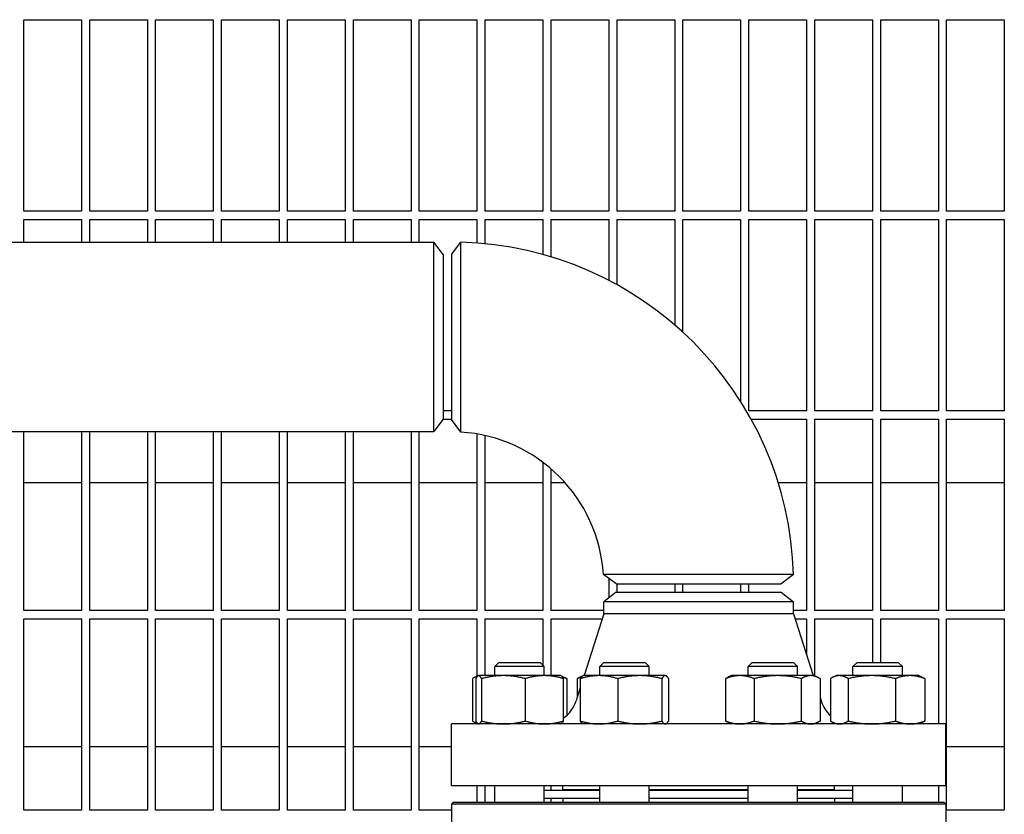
# Model space of a CAD drawing. Header units: inches. Extents: x 24 to 1128, y -58 to 748.
# Tile 669 of 679: x 742 to 757, y 614 to 626. Entities that reach past the tile are written whole.
import ezdxf

# ---------------------------------------------------------------- set-up
doc = ezdxf.new("R2010")
doc.units = ezdxf.units.IN
doc.header["$LTSCALE"] = 32
doc.header["$MEASUREMENT"] = 0
doc.layers.add('Visible (ANSI)', color=7, linetype='Continuous', lineweight=30)

msp = doc.modelspace()

# ---------------------------------------------------------------- linework, layer by layer
at = {"layer": 'Visible (ANSI)'}
for p, q in [((742.17313, 623.23478), (742.17313, 626.14103)), ((742.17313, 626.14103), (743.04813, 626.14103)), ((743.04813, 626.14103), (743.04813, 623.23478)), ((743.17313, 623.23478), (743.17313, 626.14103)), ((743.17313, 626.14103), (744.04813, 626.14103)), ((744.04813, 626.14103), (744.04813, 623.23478)), ((744.17313, 623.23478), (744.17313, 626.14103)), ((744.17313, 626.14103), (745.04813, 626.14103)), ((745.04813, 626.14103), (745.04813, 623.23478)), ((745.17313, 623.23478), (745.17313, 626.14103)), ((745.17313, 626.14103), (746.04813, 626.14103)), ((746.04813, 626.14103), (746.04813, 623.23478)), ((746.17313, 623.23478), (746.17313, 626.14103)), ((746.17313, 626.14103), (747.04813, 626.14103)), ((747.04813, 626.14103), (747.04813, 623.23478)), ((747.17313, 623.23478), (747.17313, 626.14103)), ((747.17313, 626.14103), (748.04813, 626.14103)), ((748.04813, 626.14103), (748.04813, 623.23478)), ((748.17313, 623.23478), (748.17313, 626.14103)), ((748.17313, 626.14103), (749.04813, 626.14103)), ((749.04813, 626.14103), (749.04813, 623.23478)), ((749.17313, 623.23478), (749.17313, 626.14103)), ((749.17313, 626.14103), (750.04813, 626.14103)), ((750.04813, 626.14103), (750.04813, 623.23478)), ((750.17313, 623.23478), (750.17313, 626.14103)), ((750.17313, 626.14103), (751.04813, 626.14103)), ((751.04813, 626.14103), (751.04813, 623.23478)), ((751.17313, 623.23478), (751.17313, 626.14103)), ((751.17313, 626.14103), (752.04813, 626.14103)), ((752.04813, 626.14103), (752.04813, 623.23478)), ((752.17313, 623.23478), (752.17313, 626.14103)), ((752.17313, 626.14103), (753.04813, 626.14103)), ((753.04813, 626.14103), (753.04813, 623.23478)), ((753.17313, 623.23478), (753.17313, 626.14103)), ((753.17313, 626.14103), (754.04813, 626.14103)), ((754.04813, 626.14103), (754.04813, 623.23478)), ((754.17313, 623.23478), (754.17313, 626.14103)), ((754.17313, 626.14103), (755.04813, 626.14103)), ((755.04813, 626.14103), (755.04813, 623.23478)), ((755.17313, 623.23478), (755.17313, 626.14103)), ((755.17313, 626.14103), (756.04813, 626.14103)), ((756.04813, 626.14103), (756.04813, 623.23478)), ((756.17313, 623.23478), (756.17313, 626.14103)), ((756.17313, 626.14103), (757.04813, 626.14103)), ((757.04813, 626.14103), (757.04813, 623.23478)), ((743.04813, 623.23478), (742.17313, 623.23478)), ((744.04813, 623.23478), (743.17313, 623.23478)), ((745.04813, 623.23478), (744.17313, 623.23478)), ((746.04813, 623.23478), (745.17313, 623.23478)), ((747.04813, 623.23478), (746.17313, 623.23478)), ((748.04813, 623.23478), (747.17313, 623.23478)), ((749.04813, 623.23478), (748.17313, 623.23478)), ((750.04813, 623.23478), (749.17313, 623.23478)), ((751.04813, 623.23478), (750.17313, 623.23478)), ((752.04813, 623.23478), (751.17313, 623.23478)), ((753.04813, 623.23478), (752.17313, 623.23478)), ((754.04813, 623.23478), (753.17313, 623.23478)), ((755.04813, 623.23478), (754.17313, 623.23478)), ((756.04813, 623.23478), (755.17313, 623.23478)), ((757.04813, 623.23478), (756.17313, 623.23478)), ((742.17313, 622.76228), (742.17313, 623.10978)), ((742.17313, 623.10978), (743.04813, 623.10978)), ((743.04813, 623.10978), (743.04813, 622.76228)), ((743.17313, 622.76228), (743.17313, 623.10978)), ((743.17313, 623.10978), (744.04813, 623.10978)), ((744.04813, 623.10978), (744.04813, 622.76228)), ((744.17313, 622.76228), (744.17313, 623.10978)), ((744.17313, 623.10978), (745.04813, 623.10978)), ((745.04813, 623.10978), (745.04813, 622.76228)), ((745.17313, 622.76228), (745.17313, 623.10978)), ((745.17313, 623.10978), (746.04813, 623.10978)), ((746.04813, 623.10978), (746.04813, 622.76228)), ((746.17313, 622.76228), (746.17313, 623.10978)), ((746.17313, 623.10978), (747.04813, 623.10978)), ((747.04813, 623.10978), (747.04813, 622.76228)), ((747.17313, 622.76228), (747.17313, 623.10978)), ((747.17313, 623.10978), (748.04813, 623.10978)), ((748.04813, 623.10978), (748.04813, 622.76228)), ((748.17313, 622.76228), (748.17313, 623.10978)), ((748.17313, 623.10978), (749.04813, 623.10978)), ((749.04813, 623.10978), (749.04813, 622.75029)), ((749.17313, 622.73941), (749.17313, 623.10978)), ((749.17313, 623.10978), (750.04813, 623.10978)), ((750.04813, 623.10978), (750.04813, 622.57587)), ((750.17313, 622.5395), (750.17313, 623.10978)), ((750.17313, 623.10978), (751.04813, 623.10978)), ((751.04813, 623.10978), (751.04813, 622.18303)), ((751.17313, 622.11608), (751.17313, 623.10978)), ((751.17313, 623.10978), (752.04813, 623.10978)), ((752.04813, 623.10978), (752.04813, 621.50682)), ((752.17313, 621.39557), (752.17313, 623.10978)), ((752.17313, 623.10978), (753.04813, 623.10978)), ((753.04813, 623.10978), (753.04813, 620.34713)), ((753.17313, 620.20353), (753.17313, 623.10978)), ((753.17313, 623.10978), (754.04813, 623.10978)), ((754.04813, 623.10978), (754.04813, 620.20353)), ((754.17313, 620.20353), (754.17313, 623.10978)), ((754.17313, 623.10978), (755.04813, 623.10978)), ((755.04813, 623.10978), (755.04813, 620.20353)), ((755.17313, 620.20353), (755.17313, 623.10978)), ((755.17313, 623.10978), (756.04813, 623.10978)), ((756.04813, 623.10978), (756.04813, 620.20353)), ((756.17313, 620.20353), (756.17313, 623.10978)), ((756.17313, 623.10978), (757.04813, 623.10978)), ((757.04813, 623.10978), (757.04813, 620.20353)), ((733.81451, 622.76228), (748.39176, 622.76228)), ((748.39176, 619.88728), (748.39176, 622.76228)), ((748.53563, 622.57478), (748.39176, 622.76228)), ((748.66063, 622.57728), (748.80301, 622.76283)), ((748.53563, 622.57478), (748.53563, 620.07478)), ((748.66063, 622.57718), (748.66063, 620.07228)), ((748.53563, 620.07478), (748.39176, 619.88728)), ((748.66063, 620.20353), (748.53563, 620.20353)), ((748.53563, 620.07853), (748.66063, 620.07853)), ((748.80295, 619.88039), (748.66063, 620.07228)), ((754.04813, 620.20353), (753.17313, 620.20353)), ((753.20677, 620.07853), (754.04813, 620.07853)), ((754.04813, 620.07853), (754.04813, 617.17228)), ((755.04813, 620.20353), (754.17313, 620.20353)), ((754.17313, 617.17228), (754.17313, 620.07853)), ((754.17313, 620.07853), (755.04813, 620.07853)), ((755.04813, 620.07853), (755.04813, 617.17228)), ((756.04813, 620.20353), (755.17313, 620.20353)), ((755.17313, 617.17228), (755.17313, 620.07853)), ((755.17313, 620.07853), (756.04813, 620.07853)), ((756.04813, 620.07853), (756.04813, 617.17228)), ((757.04813, 620.20353), (756.17313, 620.20353)), ((756.17313, 617.17228), (756.17313, 620.07853)), ((756.17313, 620.07853), (757.04813, 620.07853)), ((757.04813, 620.07853), (757.04813, 617.17228)), ((733.81451, 619.88728), (748.39176, 619.88728)), ((742.17313, 617.17228), (742.17313, 619.88728)), ((743.04813, 619.88728), (743.04813, 617.17228)), ((743.17313, 617.17228), (743.17313, 619.88728)), ((744.04813, 619.88728), (744.04813, 617.17228)), ((744.17313, 617.17228), (744.17313, 619.88728)), ((745.04813, 619.88728), (745.04813, 617.17228)), ((745.17313, 617.17228), (745.17313, 619.88728)), ((746.04813, 619.88728), (746.04813, 617.17228)), ((746.17313, 617.17228), (746.17313, 619.88728)), ((747.04813, 619.88728), (747.04813, 617.17228)), ((747.17313, 617.17228), (747.17313, 619.88728)), ((748.04813, 619.88728), (748.04813, 617.17228)), ((748.17313, 617.17228), (748.17313, 619.88728)), ((749.04813, 619.85205), (749.04813, 617.17228)), ((749.17313, 617.17228), (749.17313, 619.82721)), ((750.04813, 619.42165), (750.04813, 617.17228)), ((750.17313, 617.17228), (750.17313, 619.32076)), ((743.04813, 619.10978), (742.17313, 619.10978)), ((744.04813, 619.10978), (743.17313, 619.10978)), ((745.04813, 619.10978), (744.17313, 619.10978)), ((746.04813, 619.10978), (745.17313, 619.10978)), ((747.04813, 619.10978), (746.17313, 619.10978)), ((748.04813, 619.10978), (747.17313, 619.10978)), ((749.04813, 619.10978), (748.17313, 619.10978)), ((750.04813, 619.10978), (749.17313, 619.10978)), ((750.38686, 619.10978), (750.17313, 619.10978)), ((754.04813, 619.10978), (753.61844, 619.10978)), ((755.04813, 619.10978), (754.17313, 619.10978)), ((756.04813, 619.10978), (755.17313, 619.10978)), ((757.04813, 619.10978), (756.17313, 619.10978)), ((751.15813, 617.57478), (750.96624, 617.7171)), ((753.84868, 617.71715), (753.66313, 617.57478)), ((751.04813, 617.65637), (751.04813, 617.36537)), ((751.15813, 617.57478), (753.66303, 617.57478)), ((751.17313, 617.44978), (751.17313, 617.57478)), ((752.04813, 617.57478), (752.04813, 617.44978)), ((752.17313, 617.44978), (752.17313, 617.57478)), ((753.04813, 617.57478), (753.04813, 617.44978)), ((753.17313, 617.44978), (753.17313, 617.57478)), ((751.15813, 617.44978), (750.97063, 617.30591)), ((751.15813, 617.44978), (753.66313, 617.44978)), ((753.66313, 617.44978), (753.85063, 617.30591)), ((750.97063, 617.12311), (750.97063, 617.30591)), ((753.85063, 617.30591), (750.97063, 617.30591)), ((753.85063, 617.12311), (753.85063, 617.30591)), ((743.04813, 617.17228), (742.17313, 617.17228)), ((744.04813, 617.17228), (743.17313, 617.17228)), ((745.04813, 617.17228), (744.17313, 617.17228)), ((746.04813, 617.17228), (745.17313, 617.17228)), ((747.04813, 617.17228), (746.17313, 617.17228)), ((748.04813, 617.17228), (747.17313, 617.17228)), ((749.04813, 617.17228), (748.17313, 617.17228)), ((750.04813, 617.17228), (749.17313, 617.17228)), ((750.97063, 617.17228), (750.17313, 617.17228)), ((750.97063, 617.12311), (750.67311, 616.18378)), ((753.85063, 617.12311), (750.97063, 617.12311)), ((754.04813, 617.17228), (753.85063, 617.17228)), ((753.85063, 617.12311), (754.14815, 616.18378)), ((755.04813, 617.17228), (754.17313, 617.17228)), ((756.04813, 617.17228), (755.17313, 617.17228)), ((757.04813, 617.17228), (756.17313, 617.17228)), ((742.17313, 614.14103), (742.17313, 617.04728)), ((742.17313, 617.04728), (743.04813, 617.04728)), ((743.04813, 617.04728), (743.04813, 614.14103)), ((743.17313, 614.14103), (743.17313, 617.04728)), ((743.17313, 617.04728), (744.04813, 617.04728)), ((744.04813, 617.04728), (744.04813, 614.14103)), ((744.17313, 614.14103), (744.17313, 617.04728)), ((744.17313, 617.04728), (745.04813, 617.04728)), ((745.04813, 617.04728), (745.04813, 614.14103)), ((745.17313, 614.14103), (745.17313, 617.04728)), ((745.17313, 617.04728), (746.04813, 617.04728)), ((746.04813, 617.04728), (746.04813, 614.14103)), ((746.17313, 614.14103), (746.17313, 617.04728)), ((746.17313, 617.04728), (747.04813, 617.04728)), ((747.04813, 617.04728), (747.04813, 614.14103)), ((747.17313, 614.14103), (747.17313, 617.04728)), ((747.17313, 617.04728), (748.04813, 617.04728)), ((748.04813, 617.04728), (748.04813, 614.14103)), ((748.17313, 614.14103), (748.17313, 617.04728)), ((748.17313, 617.04728), (749.04813, 617.04728)), ((749.04813, 617.04728), (749.04813, 616.17385)), ((749.17313, 616.18378), (749.17313, 617.04728)), ((749.17313, 617.04728), (750.04813, 617.04728)), ((750.04813, 617.04728), (750.04813, 616.34357)), ((750.17313, 616.18378), (750.17313, 617.04728)), ((750.17313, 617.04728), (750.94661, 617.04728)), ((753.87465, 617.04728), (754.04813, 617.04728)), ((754.04813, 617.04728), (754.04813, 616.49956)), ((754.17313, 616.17799), (754.17313, 617.04728)), ((754.17313, 617.04728), (755.04813, 617.04728)), ((755.04813, 617.04728), (755.04813, 616.38478)), ((755.17313, 616.38478), (755.17313, 617.04728)), ((755.17313, 617.04728), (756.04813, 617.04728)), ((756.04813, 617.04728), (756.04813, 615.44978)), ((756.17313, 614.14103), (756.17313, 617.04728)), ((756.17313, 617.04728), (757.04813, 617.04728)), ((757.04813, 617.04728), (757.04813, 614.14103)), ((749.38193, 616.38478), (749.31943, 616.32228)), ((750.06943, 616.32228), (749.31943, 616.32228)), ((749.31943, 616.18378), (749.31943, 616.32228)), ((749.38193, 616.38478), (750.00693, 616.38478)), ((750.00693, 616.38478), (750.06943, 616.32228)), ((750.06943, 616.18378), (750.06943, 616.32228)), ((750.97304, 616.38478), (750.91054, 616.32228)), ((751.66054, 616.32228), (750.91054, 616.32228)), ((750.91054, 616.18378), (750.91054, 616.32228)), ((750.97304, 616.38478), (751.59804, 616.38478)), ((751.59804, 616.38478), (751.66054, 616.32228)), ((751.66054, 616.18378), (751.66054, 616.32228)), ((753.22322, 616.38478), (753.16072, 616.32228)), ((753.91072, 616.32228), (753.16072, 616.32228)), ((753.16072, 616.18378), (753.16072, 616.32228)), ((753.22322, 616.38478), (753.84822, 616.38478)), ((753.84822, 616.38478), (753.91072, 616.32228)), ((753.91072, 616.18378), (753.91072, 616.32228)), ((754.81434, 616.38478), (754.75184, 616.32228)), ((755.50184, 616.32228), (754.75184, 616.32228)), ((754.75184, 616.18378), (754.75184, 616.32228)), ((754.81434, 616.38478), (755.43934, 616.38478)), ((755.43934, 616.38478), (755.50184, 616.32228)), ((755.50184, 616.18378), (755.50184, 616.32228)), ((749.0649, 616.18167), (749.02095, 616.16117)), ((749.06943, 616.18378), (749.0649, 616.18167)), ((749.07392, 616.18378), (749.06943, 616.18378)), ((749.44893, 616.18378), (749.07392, 616.18378)), ((750.06944, 616.18378), (749.44893, 616.18378)), ((750.31943, 616.18378), (750.06944, 616.18378)), ((750.31943, 616.18378), (750.32395, 616.18167)), ((750.32395, 616.18167), (750.3679, 616.16117)), ((750.6542, 616.18082), (750.60592, 616.15831)), ((750.66054, 616.18378), (750.6542, 616.18082)), ((750.89965, 616.18378), (750.66054, 616.18378)), ((751.51837, 616.18378), (750.89965, 616.18378)), ((751.90426, 616.18378), (751.51837, 616.18378)), ((751.91054, 616.18378), (751.90426, 616.18378)), ((751.91054, 616.18378), (751.91689, 616.18082)), ((752.91072, 616.18378), (752.8561, 616.15831)), ((753.03573, 616.18378), (752.91072, 616.18378)), ((753.6105, 616.18378), (753.03573, 616.18378)), ((754.11049, 616.18378), (753.6105, 616.18378)), ((754.16072, 616.18378), (754.11049, 616.18378)), ((754.16072, 616.18378), (754.21535, 616.15831)), ((754.50184, 616.18378), (754.45336, 616.16117)), ((754.54683, 616.18378), (754.50184, 616.18378)), ((755.03847, 616.18378), (754.54683, 616.18378)), ((755.61848, 616.18378), (755.03847, 616.18378)), ((755.75184, 616.18378), (755.61848, 616.18378)), ((755.75184, 616.18378), (755.80032, 616.16117)), ((748.97999, 616.13869), (748.97999, 615.49487)), ((749.03074, 616.13869), (749.03074, 615.49487)), ((749.11709, 616.13869), (749.11709, 615.49487)), ((749.78077, 616.13869), (749.78077, 615.49487)), ((750.35811, 616.13869), (750.35811, 615.49487)), ((750.40886, 616.13869), (750.40886, 615.57801)), ((750.56904, 616.13869), (750.56904, 615.85519)), ((750.6158, 616.13869), (750.6158, 615.49487)), ((751.1835, 616.13869), (751.1835, 615.49487)), ((751.85324, 616.13869), (751.85324, 615.49487)), ((751.95528, 616.13869), (751.95528, 615.49487)), ((752.81922, 616.13869), (752.81922, 615.49487)), ((753.25225, 616.13869), (753.25225, 615.49487)), ((753.96875, 616.13869), (753.96875, 615.49487)), ((754.25223, 616.13869), (754.25223, 615.49487)), ((754.4124, 616.13869), (754.4124, 615.49487)), ((754.68125, 616.13869), (754.68125, 615.49487)), ((755.39569, 616.13869), (755.39569, 615.49487)), ((755.84128, 616.13869), (755.84128, 615.49487)), ((750.6158, 616.00283), (750.55118, 615.79881)), ((754.25223, 615.85519), (754.27008, 615.79881)), ((756.16063, 615.44978), (748.66063, 615.44978)), ((748.66063, 614.50978), (748.66063, 615.44978)), ((749.0649, 615.45189), (749.02095, 615.47238)), ((749.04813, 615.45971), (749.04813, 615.44978)), ((749.06943, 615.44978), (749.0649, 615.45189)), ((750.31943, 615.44978), (750.32395, 615.45189)), ((750.66054, 615.44978), (750.6542, 615.45274)), ((751.91054, 615.44978), (751.91689, 615.45274)), ((752.91072, 615.44978), (752.8561, 615.47525)), ((754.16072, 615.44978), (754.21535, 615.47525)), ((754.50184, 615.44978), (754.45336, 615.47238)), ((755.75184, 615.44978), (755.80032, 615.47238)), ((756.16063, 614.50978), (756.16063, 615.44978)), ((742.17313, 615.10978), (743.04813, 615.10978)), ((743.17313, 615.10978), (744.04813, 615.10978)), ((744.17313, 615.10978), (745.04813, 615.10978)), ((745.17313, 615.10978), (746.04813, 615.10978)), ((746.17313, 615.10978), (747.04813, 615.10978)), ((747.17313, 615.10978), (748.04813, 615.10978)), ((748.17313, 615.10978), (748.66063, 615.10978)), ((756.17313, 615.10978), (757.04813, 615.10978)), ((756.16063, 614.50978), (748.66063, 614.50978)), ((749.04813, 614.50978), (749.04813, 614.26228)), ((749.17313, 614.26228), (749.17313, 614.50978)), ((749.31943, 614.26228), (749.31943, 614.50978)), ((750.06943, 614.26228), (750.06943, 614.50978)), ((750.06943, 614.44478), (750.91054, 614.44478)), ((750.17313, 614.44478), (750.17313, 614.50978)), ((750.35063, 614.44978), (750.35063, 614.50978)), ((750.91054, 614.44978), (750.35063, 614.44978)), ((750.47063, 614.44978), (750.47063, 614.44478)), ((750.91054, 614.26228), (750.91054, 614.50978)), ((751.66054, 614.26228), (751.66054, 614.50978)), ((753.16072, 614.44978), (751.66054, 614.44978)), ((751.66054, 614.44478), (753.16072, 614.44478)), ((753.16072, 614.26228), (753.16072, 614.50978)), ((753.91072, 614.26228), (753.91072, 614.50978)), ((754.47063, 614.44978), (753.91072, 614.44978)), ((753.91072, 614.44478), (754.75184, 614.44478)), ((754.35063, 614.44978), (754.35063, 614.44478)), ((754.47063, 614.44978), (754.47063, 614.50978)), ((754.75184, 614.26228), (754.75184, 614.50978)), ((755.50184, 614.26228), (755.50184, 614.50978)), ((756.04813, 614.50978), (756.04813, 614.26228)), ((748.69188, 614.26228), (748.66063, 614.23103)), ((756.16063, 614.23103), (748.66063, 614.23103)), ((748.66063, 614.23103), (748.66063, 613.32478)), ((748.69188, 614.26228), (756.12938, 614.26228)), ((750.06943, 614.32478), (750.91054, 614.32478)), ((750.17313, 614.26228), (750.17313, 614.32478)), ((750.35063, 614.32478), (750.35063, 614.26228)), ((751.66054, 614.32478), (753.16072, 614.32478)), ((753.91072, 614.32478), (754.75184, 614.32478)), ((754.47063, 614.32478), (754.47063, 614.26228)), ((756.12938, 614.26228), (756.16063, 614.23103)), ((756.16063, 614.23103), (756.16063, 613.32478)), ((743.04813, 614.14103), (742.17313, 614.14103)), ((744.04813, 614.14103), (743.17313, 614.14103)), ((745.04813, 614.14103), (744.17313, 614.14103)), ((746.04813, 614.14103), (745.17313, 614.14103)), ((747.04813, 614.14103), (746.17313, 614.14103)), ((748.04813, 614.14103), (747.17313, 614.14103)), ((748.66063, 614.14103), (748.17313, 614.14103)), ((757.04813, 614.14103), (756.17313, 614.14103))]:
    msp.add_line(p, q, dxfattribs=at)
for centre, radius, start, end in [((748.66063, 617.57478), 5.19, 1.571968, 88.428032), ((748.66063, 617.57478), 2.31, 3.532272, 86.467728), ((750.07452, 615.94978), 0.5, 304.554106, 342.425284), ((754.74675, 615.94978), 0.5, 197.574716, 228.033818)]:
    msp.add_arc(centre, radius, start, end, dxfattribs=at)
for points, knots in [([(748.80295, 619.88039), (748.80295, 619.88039), (748.80296, 619.89903), (748.80297, 619.99577), (748.80298, 620.105), (748.803, 620.39875), (748.80301, 620.58296), (748.80302, 620.98896), (748.80302, 621.21047), (748.80302, 621.6451), (748.80302, 621.85796), (748.80301, 622.23378), (748.80301, 622.39646), (748.80301, 622.63789), (748.80301, 622.71723), (748.80301, 622.75788), (748.80301, 622.76275), (748.80301, 622.76271)], [-3.14159265, -3.14159265, -3.14159265, -3.14159265, -2.86492266, -2.86492266, -2.40917784, -2.40917784, -1.95396487, -1.95396487, -1.49882494, -1.49882494, -1.04590561, -1.04590561, -0.59274122, -0.59274122, -0.1436733, -0.1436733, 0, 0, 0, 0]), ([(753.84856, 617.71715), (753.84861, 617.71715), (753.84373, 617.71715), (753.80309, 617.71716), (753.72374, 617.71716), (753.48231, 617.71716), (753.31964, 617.71716), (752.94381, 617.71717), (752.73095, 617.71717), (752.29632, 617.71717), (752.07482, 617.71717), (751.66882, 617.71716), (751.4846, 617.71715), (751.19085, 617.71713), (751.08163, 617.71712), (750.98488, 617.7171), (750.96624, 617.7171), (750.96624, 617.7171)], [0, 0, 0, 0, 0.1436733, 0.1436733, 0.59274122, 0.59274122, 1.04590561, 1.04590561, 1.49882494, 1.49882494, 1.95396487, 1.95396487, 2.40917784, 2.40917784, 2.86492266, 2.86492266, 3.14159265, 3.14159265, 3.14159265, 3.14159265])]:
    msp.add_open_spline(points, degree=3, knots=knots, dxfattribs=at)
for points, weights in [([(749.05476, 616.17436), (749.01946, 616.1634), (748.97999, 616.13869)], [1.01886350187, 1.02044778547, 1]), ([(749.07392, 616.18378), (749.05388, 616.18378), (749.03074, 616.13869)], [1, 1.0379548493, 1]), ([(749.11709, 616.13869), (749.09395, 616.18378), (749.07392, 616.18378)], [1, 1.0379548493, 1]), ([(749.44893, 616.18378), (749.29492, 616.18378), (749.11709, 616.13869)], [1, 1.0379548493, 1]), ([(749.78077, 616.13869), (749.60294, 616.18378), (749.44893, 616.18378)], [1, 1.0379548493, 1]), ([(750.06944, 616.18378), (749.93547, 616.18378), (749.78077, 616.13869)], [1, 1.0379548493, 1]), ([(750.35811, 616.13869), (750.20341, 616.18378), (750.06944, 616.18378)], [1, 1.0379548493, 1]), ([(750.32395, 616.18167), (750.33986, 616.17425), (750.35811, 616.13869)], [1.01292606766, 1.02969372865, 1]), ([(750.89965, 616.18378), (750.76792, 616.18378), (750.6158, 616.13869)], [1, 1.0379548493, 1]), ([(750.6158, 616.13869), (750.63628, 616.17247), (750.6542, 616.18082)], [1, 1.02816340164, 1.01453097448]), ([(751.1835, 616.13869), (751.03139, 616.18378), (750.89965, 616.18378)], [1, 1.0379548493, 1]), ([(751.51837, 616.18378), (751.36296, 616.18378), (751.1835, 616.13869)], [1, 1.0379548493, 1]), ([(751.85324, 616.13869), (751.67379, 616.18378), (751.51837, 616.18378)], [1, 1.0379548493, 1]), ([(751.90426, 616.18378), (751.88059, 616.18378), (751.85324, 616.13869)], [1, 1.0379548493, 1]), ([(751.95528, 616.13869), (751.92794, 616.18378), (751.90426, 616.18378)], [1, 1.0379548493, 1]), ([(753.03573, 616.18378), (752.93525, 616.18378), (752.81922, 616.13869)], [1, 1.0379548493, 1]), ([(753.25225, 616.13869), (753.13622, 616.18378), (753.03573, 616.18378)], [1, 1.0379548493, 1]), ([(753.6105, 616.18378), (753.44424, 616.18378), (753.25225, 616.13869)], [1, 1.0379548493, 1]), ([(753.96875, 616.13869), (753.77677, 616.18378), (753.6105, 616.18378)], [1, 1.0379548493, 1]), ([(754.11049, 616.18378), (754.04471, 616.18378), (753.96875, 616.13869)], [1, 1.0379548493, 1]), ([(754.25223, 616.13869), (754.17627, 616.18378), (754.11049, 616.18378)], [1, 1.0379548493, 1]), ([(754.54683, 616.18378), (754.48444, 616.18378), (754.4124, 616.13869)], [1, 1.0379548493, 1]), ([(754.68125, 616.13869), (754.60921, 616.18378), (754.54683, 616.18378)], [1, 1.0379548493, 1]), ([(755.03847, 616.18378), (754.87268, 616.18378), (754.68125, 616.13869)], [1, 1.0379548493, 1]), ([(755.39569, 616.13869), (755.20426, 616.18378), (755.03847, 616.18378)], [1, 1.0379548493, 1]), ([(755.61848, 616.18378), (755.51508, 616.18378), (755.39569, 616.13869)], [1, 1.0379548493, 1]), ([(755.84128, 616.13869), (755.72188, 616.18378), (755.61848, 616.18378)], [1, 1.0379548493, 1]), ([(750.40886, 616.13869), (750.37637, 616.15096), (750.34591, 616.15977)], [1, 1.01005189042, 1.01477953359]), ([(750.3679, 616.16117), (750.38768, 616.15195), (750.40886, 616.13869)], [1.01551577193, 1.01087228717, 1]), ([(750.63022, 616.15977), (750.60062, 616.15096), (750.56904, 616.13869)], [1.01477953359, 1.01005189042, 1]), ([(750.56904, 616.13869), (750.58803, 616.14997), (750.60592, 616.15831)], [1, 1.00922838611, 1.0139691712]), ([(752.81922, 616.13869), (752.83821, 616.14997), (752.8561, 616.15831)], [1, 1.00922838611, 1.0139691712]), ([(755.80032, 616.16117), (755.82009, 616.15195), (755.84128, 616.13869)], [1.01551577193, 1.01087228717, 1]), ([(748.97999, 615.49487), (749.01946, 615.47016), (749.05476, 615.45919)], [1, 1.02044778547, 1.01886350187]), ([(749.03074, 615.49487), (749.05388, 615.44978), (749.07392, 615.44978)], [1, 1.0379548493, 1]), ([(749.07392, 615.44978), (749.09395, 615.44978), (749.11709, 615.49487)], [1, 1.0379548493, 1]), ([(749.11709, 615.49487), (749.29492, 615.44978), (749.44893, 615.44978)], [1, 1.0379548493, 1]), ([(749.44893, 615.44978), (749.60294, 615.44978), (749.78077, 615.49487)], [1, 1.0379548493, 1]), ([(749.78077, 615.49487), (749.93547, 615.44978), (750.06944, 615.44978)], [1, 1.0379548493, 1]), ([(750.06944, 615.44978), (750.20341, 615.44978), (750.35811, 615.49487)], [1, 1.0379548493, 1]), ([(750.35811, 615.49487), (750.33986, 615.45931), (750.32395, 615.45189)], [1, 1.02969372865, 1.01292606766]), ([(750.6158, 615.49487), (750.76792, 615.44978), (750.89965, 615.44978)], [1, 1.0379548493, 1]), ([(750.6542, 615.45274), (750.63628, 615.46109), (750.6158, 615.49487)], [1.01453097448, 1.02816340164, 1]), ([(750.89965, 615.44978), (751.03139, 615.44978), (751.1835, 615.49487)], [1, 1.0379548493, 1]), ([(751.1835, 615.49487), (751.36296, 615.44978), (751.51837, 615.44978)], [1, 1.0379548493, 1]), ([(751.51837, 615.44978), (751.67379, 615.44978), (751.85324, 615.49487)], [1, 1.0379548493, 1]), ([(751.85324, 615.49487), (751.88059, 615.44978), (751.90426, 615.44978)], [1, 1.0379548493, 1]), ([(751.90426, 615.44978), (751.92794, 615.44978), (751.95528, 615.49487)], [1, 1.0379548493, 1]), ([(752.81922, 615.49487), (752.93525, 615.44978), (753.03573, 615.44978)], [1, 1.0379548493, 1]), ([(752.8561, 615.47525), (752.83821, 615.48359), (752.81922, 615.49487)], [1.0139691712, 1.00922838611, 1]), ([(753.03573, 615.44978), (753.13622, 615.44978), (753.25225, 615.49487)], [1, 1.0379548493, 1]), ([(753.25225, 615.49487), (753.44424, 615.44978), (753.6105, 615.44978)], [1, 1.0379548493, 1]), ([(753.6105, 615.44978), (753.77677, 615.44978), (753.96875, 615.49487)], [1, 1.0379548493, 1]), ([(753.96875, 615.49487), (754.04471, 615.44978), (754.11049, 615.44978)], [1, 1.0379548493, 1]), ([(754.11049, 615.44978), (754.17627, 615.44978), (754.25223, 615.49487)], [1, 1.0379548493, 1]), ([(754.4124, 615.49487), (754.48444, 615.44978), (754.54683, 615.44978)], [1, 1.0379548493, 1]), ([(754.54683, 615.44978), (754.60921, 615.44978), (754.68125, 615.49487)], [1, 1.0379548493, 1]), ([(754.68125, 615.49487), (754.87268, 615.44978), (755.03847, 615.44978)], [1, 1.0379548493, 1]), ([(755.03847, 615.44978), (755.20426, 615.44978), (755.39569, 615.49487)], [1, 1.0379548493, 1]), ([(755.39569, 615.49487), (755.51508, 615.44978), (755.61848, 615.44978)], [1, 1.0379548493, 1]), ([(755.61848, 615.44978), (755.72188, 615.44978), (755.84128, 615.49487)], [1, 1.0379548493, 1]), ([(755.84128, 615.49487), (755.82009, 615.4816), (755.80032, 615.47238)], [1, 1.01087228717, 1.01551577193])]:
    msp.add_rational_spline(points, weights, degree=2, dxfattribs=at)

doc.saveas('drawing.dxf')
